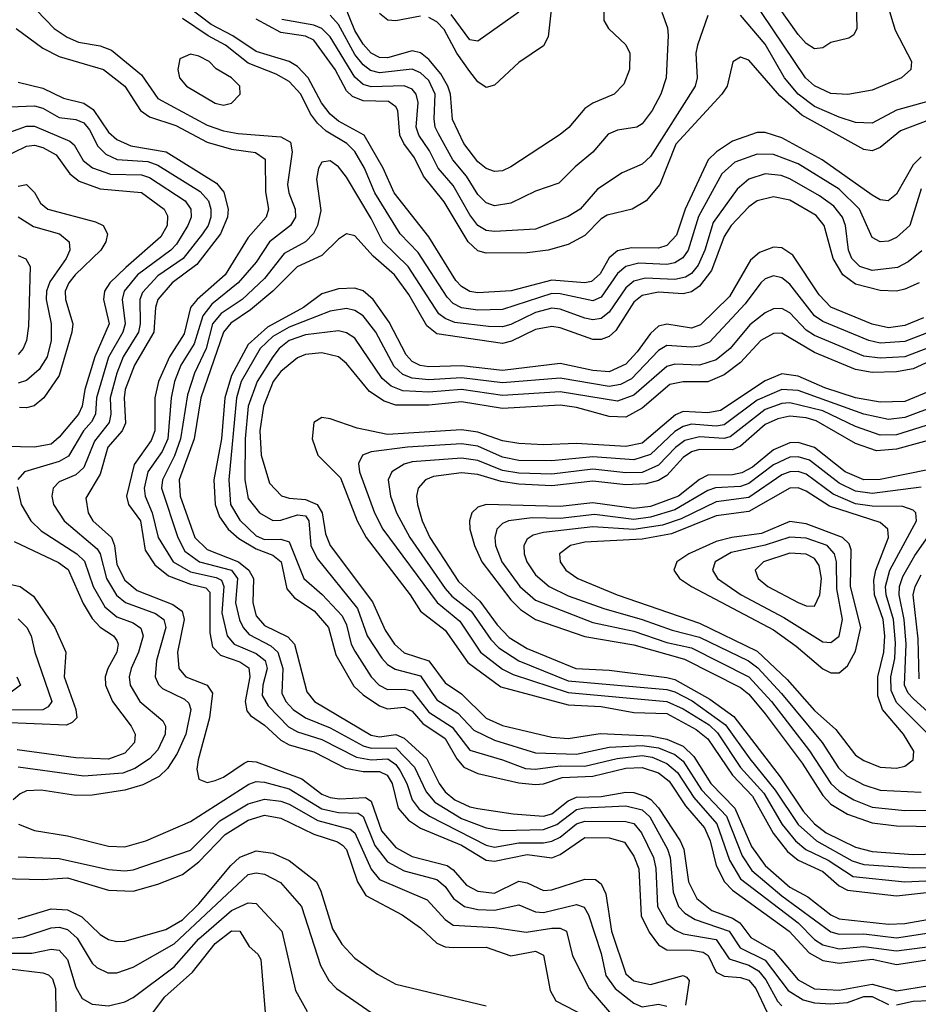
# Model space of a CAD drawing. Header units: inches. Extents: x 501365 to 657855, y 482276 to 547543.
# Tile 328 of 656: x 606174 to 608363, y 490852 to 493252. Entities that reach past the tile are written whole.
import ezdxf

# ---------------------------------------------------------------- set-up
doc = ezdxf.new("R2010")
doc.units = ezdxf.units.IN
doc.header["$MEASUREMENT"] = 0
doc.layers.add('A6409', color=7, linetype='Continuous')

msp = doc.modelspace()

# ---------------------------------------------------------------- linework, layer by layer
at = {"layer": 'A6409', "color": 5}
for points, elevation in [([(608210.5, 493330), (608212.9, 493230), (608205.4, 493214.6), (608193.4, 493206.6), (608150, 493196.5), (608130, 493182.8), (608110, 493180.6), (608090, 493193.9), (608070, 493215.5), (607956.3, 493376.3)], 2320), ([(608286.6, 493290), (608306.3, 493226.3), (608346.4, 493150), (608344.7, 493130), (608321.7, 493110), (608250, 493080.2), (608190.8, 493069.2), (608150, 493071.7), (608110, 493090.6), (608087.9, 493110), (607953.9, 493310)], 2340), ([(606214.6, 493274.6), (606257.9, 493230), (606289.3, 493209.3), (606316.9, 493196.9), (606370, 493188.4), (606397.5, 493177.5), (606470, 493117), (606510, 493059.7), (606630, 492995), (606670, 492980.8), (606705.6, 492974.4), (606810, 492966.4), (606833.5, 492953.5), (606837.4, 492930), (606826.3, 492850), (606829.4, 492829.4), (606844.9, 492790), (606845.9, 492770), (606833.4, 492750), (606782.3, 492710), (606750, 492661.1), (606706.1, 492610), (606641.9, 492558.1), (606619.5, 492530), (606598.3, 492461.7), (606566.3, 492410), (606550.9, 492370), (606542.4, 492330), (606534.4, 492230), (606520.5, 492199.5), (606485.5, 492150), (606476.6, 492110), (606478.9, 492090), (606496.7, 492050), (606510.8, 491990), (606547.9, 491930), (606590, 491905.8), (606652.4, 491892.4), (606665.3, 491885.3), (606670.8, 491870), (606666.1, 491806.1), (606678.7, 491750), (606696.2, 491730), (606750, 491706.7), (606771.7, 491690), (606776.7, 491670), (606766.1, 491630), (606764.7, 491604.8), (606779.1, 491579.1), (606828.2, 491528.2), (606850, 491516.2), (606910, 491497.2), (606994, 491454), (607030, 491447.5), (607070.4, 491450), (607090, 491436.6), (607100.8, 491420.8), (607117, 491390), (607129.6, 491350), (607147.1, 491327.1), (607171.9, 491310), (607310, 491239.6), (607330, 491234.8), (607390, 491245.3), (607450, 491245.5), (607470, 491249.6), (607490, 491259.1), (607530, 491291.9), (607550, 491298.3), (607650, 491297.5), (607670, 491292.4), (607688.5, 491270), (607717.6, 491210), (607723, 491183), (607727.3, 491090), (607749.9, 491049.9), (607770, 491033), (607790, 491023.8), (607870, 491009.8), (607902.4, 490962.4), (607950, 490947.2), (607973.8, 490933.8), (607991.4, 490911.4), (608019.8, 490859.8), (608030, 490848.2)], 2440), ([(608370, 492917.2), (608350, 492897.9), (608310, 492826.4), (608289.7, 492810.3), (608270, 492812.6), (608250, 492824.1), (608128.9, 492910), (608030, 492963.9), (607990, 492977.1), (607970, 492976.6), (607910, 492956), (607870.8, 492930), (607851, 492910), (607795, 492790), (607773.4, 492726.6), (607750, 492701.2), (607730, 492694.8), (607664.4, 492695.6), (607630, 492688.4), (607610, 492671.2), (607587.4, 492632.6), (607566.3, 492613.7), (607550, 492610.2), (607470, 492616.9), (607371, 492591), (607290, 492586.3), (607270, 492589.5), (607250, 492601), (607236.3, 492616.3), (607170, 492722.4), (607086, 492830), (607058.9, 492890), (607012.6, 492970), (606950, 493004.5), (606930, 493021.6), (606908.9, 493048.9), (606876.2, 493110), (606850, 493137.7), (606829.9, 493150), (606750, 493174.3), (606692.6, 493212.6), (606640.3, 493240.3), (606583.2, 493283.2)], 2420), ([(607596.9, 493270), (607596.4, 493250), (607607.9, 493230), (607650.4, 493190.4), (607660.1, 493170), (607659.1, 493130), (607645.2, 493094.8), (607621.6, 493070), (607570, 493048.4), (607550, 493035.4), (607511.3, 492988.7), (607490, 492972.2), (607370, 492893.3), (607350, 492883.4), (607330, 492881.3), (607310, 492889.1), (607290, 492905.1), (607256, 492950), (607228.4, 493008.4), (607222.8, 493070), (607216.5, 493090), (607199.6, 493119.6), (607170, 493154.7), (607150, 493170.7), (607130, 493175.7), (607070, 493158.6), (607050, 493159.6), (607030, 493170.2), (607010, 493191.9), (606990, 493225.1), (606965.6, 493285.6)], 2320), ([(607470, 493290), (607461.3, 493210), (607450, 493188.4), (607390, 493147.1), (607330, 493091.9), (607310, 493086.2), (607290, 493100.6), (607270, 493125.5), (607238.5, 493170), (607207.7, 493227.7), (607190, 493246.5), (607170, 493256.8)], 2280), ([(608370, 492839.6), (608342.1, 492750), (608310, 492720.6), (608290, 492712.1), (608270, 492709.9), (608250, 492721), (608219.8, 492790), (608170, 492838.3), (608070, 492900.6), (608010, 492923), (607970, 492924.1), (607915.9, 492904.1), (607884.1, 492875.9), (607827.6, 492772.4), (607802.1, 492690), (607789, 492671), (607770, 492658.7), (607750, 492654.8), (607682.1, 492657.9), (607650, 492650.4), (607630, 492632.7), (607590, 492575.5), (607570, 492566.3), (607490, 492583.9), (607470, 492584.3), (607350, 492545.7), (607290, 492543.6), (607250, 492549.1), (607230, 492559.9), (607215.2, 492575.2), (607144.5, 492684.5), (607100.7, 492730), (607038.9, 492830), (607013.9, 492890), (606990, 492930.3), (606970.3, 492950.3), (606920.2, 492980.2), (606899.5, 492999.5), (606881.9, 493021.9), (606858.7, 493070), (606830, 493100.8), (606798.7, 493118.7), (606730, 493145.7), (606675.4, 493190), (606632.6, 493212.6), (606570, 493254.7)], 2440), ([(608390, 493008), (608319.4, 492980.6), (608270, 492940.1), (608250, 492931.9), (608230, 492935.3), (608078.9, 493018.9), (608025.8, 493065.8), (607950, 493153.3), (607930, 493160.2), (607910.9, 493149.1), (607897.2, 493090), (607884.1, 493070), (607771.7, 492948.3), (607733.3, 492850), (607699.8, 492810), (607666, 492790), (607604.8, 492775.2), (607590, 492766.1), (607550, 492725.4), (607510, 492703.4), (607461.3, 492690), (607410, 492683.6), (607310, 492682.9), (607290, 492688.1), (607266, 492710), (607207.9, 492807.9), (607157.6, 492870), (607135.2, 492915.2), (607109.3, 492950), (607099.3, 492970), (607095.1, 493030), (607090, 493039.6), (607072, 493052), (607010, 493054), (606984.1, 493064.1), (606970, 493078), (606942, 493130), (606890, 493201.9), (606870, 493211.8), (606810, 493220.4), (606750, 493253.1)], 2380), ([(607850, 493261.7), (607824.7, 493190), (607820.8, 493170), (607824.2, 493110), (607818.8, 493090), (607710, 492918.3), (607690, 492899.9), (607641.4, 492878.6), (607581.6, 492838.4), (607539.4, 492790), (607510, 492771.9), (607430, 492741.2), (607330, 492735.4), (607310, 492738.2), (607290, 492750.3), (607270, 492775.8), (607230, 492847.4), (607193.3, 492890), (607172, 492932), (607145.6, 492970), (607139.3, 492990), (607144.3, 493050), (607139.8, 493070), (607130, 493082.2), (607110, 493090.6), (607030, 493088.2), (607010, 493093.4), (606990, 493111.4), (606930, 493210.2), (606910, 493230), (606890, 493238.3), (606812.3, 493252.3)], 2360), ([(607737.6, 493270), (607751.7, 493231.7), (607753.5, 493213.5), (607748.8, 493110), (607735.5, 493070), (607714.1, 493030), (607690, 492997.7), (607676.9, 492990), (607630, 492982.2), (607607.2, 492972.8), (607570, 492928.8), (607526.6, 492893.4), (607486.8, 492853.2), (607430, 492833.5), (607370, 492804.9), (607330, 492798.4), (607310, 492805), (607290, 492825.6), (607262, 492870), (607229.2, 492910), (607193.7, 492973.7), (607185.9, 492990), (607183.1, 493010), (607185.4, 493070), (607170, 493103.4), (607150, 493122.2), (607130, 493130.8), (607050, 493122), (607027.9, 493127.9), (607010, 493141.7), (606990, 493166.8), (606950, 493239.9), (606930, 493262.5)], 2340), ([(607150, 493260.4), (607090, 493248.6), (607070.7, 493250.7), (607050, 493266.6)], 2280), ([(607389.3, 493270), (607290, 493199.3), (607270, 493202.3), (607224.6, 493264.6)], 2260), ([(608390.1, 493270), (608392.5, 493250), (608412, 493210), (608475.9, 493130), (608479.8, 493110), (608473.7, 493090), (608461.8, 493078.2), (608450, 493070), (608310, 493030.9), (608250, 492999.9), (608210, 493001.4), (608170, 493014.3), (608110, 493040.5), (608070, 493070), (608036.8, 493110), (607990, 493192.3), (607930, 493262.9)], 2360), ([(606165, 493230), (606230, 493182.4), (606270, 493161.9), (606377.8, 493130), (606429.7, 493089.7), (606468.2, 493030), (606490, 493014.6), (606554.1, 492994.1), (606630, 492953.5), (606690, 492935.9), (606747.7, 492927.7), (606771.5, 492911.5), (606772.1, 492832.1), (606779.8, 492790), (606773.9, 492770), (606730, 492721), (606674.5, 492630), (606605.8, 492570), (606590, 492550), (606574.1, 492485.9), (606538.2, 492430), (606511.9, 492370), (606502.8, 492330), (606502.7, 492250), (606493.7, 492226.3), (606452.6, 492167.4), (606434.2, 492090), (606438.7, 492070), (606467.8, 492030), (606479, 491959), (606502.7, 491922.7), (606536.5, 491896.5), (606590, 491875.7), (606627.3, 491867.3), (606636.5, 491856.5), (606636.9, 491756.9), (606643.3, 491723.3), (606663.1, 491703.1), (606710, 491686.7), (606731.9, 491671.9), (606734, 491650), (606722.6, 491590), (606727.3, 491567.3), (606735.8, 491555.8), (606770, 491532.4), (606810, 491495.5), (606830, 491484.6), (606890, 491467.1), (606967.7, 491427.7), (607010, 491419.2), (607050, 491419.6), (607068.8, 491410), (607080.7, 491390), (607095.8, 491330), (607120.5, 491300.5), (607150, 491281.3), (607250, 491240), (607310, 491202.9), (607330, 491200.5), (607410, 491217.3), (607470, 491208.7), (607490, 491216.6), (607550, 491258), (607610, 491257.8), (607646.8, 491246.8), (607670, 491212.5), (607681.7, 491181.7), (607687.7, 491067.7), (607707.3, 491027.3), (607730, 490996.9), (607750, 490984.9), (607810, 490983.9), (607838.6, 490978.6), (607851, 490971), (607870.6, 490930), (607890, 490920.7), (607930, 490917.4), (607950, 490910.6), (607966.6, 490890), (607993.8, 490833.8)], 2420), ([(606170, 493099.3), (606230, 493084.9), (606280.5, 493060.5), (606330, 493047.9), (606352.7, 493032.7), (606390, 492977.8), (606410, 492959.8), (606444.6, 492944.6), (606530.5, 492930), (606653.4, 492853.4), (606671.2, 492831.2), (606681.6, 492790), (606679.8, 492770), (606662.7, 492730), (606605.2, 492654.8), (606544.7, 492610), (606510.5, 492570), (606504.8, 492550), (606500, 492490), (606453.1, 492410), (606430.7, 492350), (606427.8, 492330), (606431.7, 492268.3), (606423.5, 492250), (606388.6, 492210), (606370, 492143.7), (606334.5, 492085.5), (606340.1, 492050), (606351.4, 492030), (606397.5, 491990), (606404.6, 491970), (606410, 491923.4), (606430, 491885.9), (606460.2, 491860.2), (606546.7, 491826.7), (606569.7, 491809.7), (606574, 491790), (606557.7, 491710), (606561.1, 491670), (606578.6, 491650), (606630.5, 491630), (606643.1, 491610), (606636.3, 491550), (606608.1, 491448.1), (606604.9, 491424.9), (606610, 491400.2), (606630, 491392.5), (606650, 491397.2), (606670, 491405.4), (606720.2, 491439.8), (606730, 491444.1), (606750, 491442.7), (606861.2, 491401.2), (606910, 491364.4), (606930, 491356), (606952.5, 491352.5), (607016.2, 491356.2), (607030, 491347.2), (607054.8, 491274.8), (607090, 491234.1), (607130, 491211.8), (607214.8, 491190), (607230, 491179.3), (607262.5, 491142.5), (607290, 491127.2), (607330, 491122.9), (607390, 491151.7), (607410, 491148.1), (607450, 491129.5), (607470, 491130.7), (607550, 491156.5), (607576.2, 491156.2), (607590, 491145.8), (607601.4, 491121.4), (607615.5, 491030), (607650, 490926.1), (607670, 490909.3), (607710, 490900.4), (607790, 490921.8), (607798, 490918), (607804.7, 490910), (607795.4, 490850)], 2380), ([(606150, 493039.7), (606210, 493041.4), (606230, 493035.9), (606270, 493013.7), (606310, 493008.8), (606330, 493000.2), (606343.4, 492983.4), (606363.6, 492943.6), (606383.8, 492923.8), (606410.7, 492910.7), (606485.7, 492905.7), (606510, 492896.8), (606613.3, 492833.3), (606633.8, 492810), (606639.6, 492790), (606638.9, 492770), (606632.5, 492750), (606619.3, 492730), (606572.2, 492670), (606510, 492627.4), (606472.9, 492587.1), (606466.3, 492570), (606467, 492510), (606462.9, 492490), (606425.7, 492430), (606410, 492390.4), (606393.8, 492330), (606395.6, 492290), (606391.5, 492270), (606355.8, 492224.2), (606330, 492160.3), (606310, 492142.2), (606270, 492124.9), (606255.4, 492110), (606251.6, 492090), (606256, 492070), (606282.1, 492030), (606362.1, 491962.1), (606369.7, 491949.7), (606385, 491890), (606409.3, 491849.3), (606431.4, 491831.4), (606504.1, 491804.1), (606524.6, 491790), (606529.8, 491770), (606506.8, 491690), (606503.8, 491650), (606511.6, 491631.6), (606521.5, 491621.5), (606575.3, 491595.3), (606585.5, 491585.5), (606590.6, 491570), (606578.6, 491510), (606557.2, 491462.8), (606533.6, 491426.4), (606513.2, 491406.8), (606473.5, 491386.5), (606430, 491374), (606350, 491361.5), (606310, 491360.8), (606225.9, 491374.1), (606190, 491371.8), (606174.8, 491365.2), (606158, 491350)], 2360), ([(606150, 492977.8), (606190, 492992.4), (606210, 492992), (606295.7, 492955.7), (606306.4, 492946.4), (606328.4, 492908.4), (606350.9, 492890.9), (606395, 492875), (606470, 492873.3), (606490, 492867.1), (606576.6, 492810), (606590.8, 492790), (606591.1, 492770), (606583.6, 492750), (606555.5, 492704.5), (606542, 492690), (606460.9, 492630), (606428.4, 492590), (606423.5, 492570), (606430.4, 492510), (606424.9, 492490), (606390, 492429.4), (606360.9, 492330), (606358.1, 492290), (606348.6, 492271.4), (606329.3, 492250), (606292.4, 492187.6), (606270, 492174.7), (606185.7, 492150), (606169.4, 492130.6)], 2340), ([(606130, 492914.3), (606190, 492943.6), (606210, 492945.6), (606230, 492940.2), (606262.3, 492922.3), (606296, 492876), (606318.2, 492858.2), (606370, 492839.6), (606470, 492830.5), (606525.2, 492790), (606533.8, 492773.8), (606532.9, 492750), (606517.2, 492722.8), (606432, 492648), (606393.2, 492610), (606380.2, 492590), (606378.1, 492570), (606391.4, 492510), (606356.8, 492430), (606332.7, 492350), (606326.2, 492310), (606316.6, 492290), (606270, 492234.1), (606250, 492217), (606210, 492209.5), (606107.5, 492212.5)], 2320), ([(608371.6, 492688.4), (608338.3, 492661.7), (608311.9, 492648.1), (608250, 492640.1), (608220.1, 492650), (608200.6, 492670), (608192.7, 492690), (608185.4, 492750), (608177.9, 492770), (608156.9, 492796.9), (608122.3, 492822.3), (608050, 492863.6), (608028.3, 492871.7), (607990, 492875.9), (607950, 492863.3), (607921.3, 492838.7), (607862.8, 492757.2), (607842.6, 492690), (607826.2, 492653.8), (607810, 492633.3), (607795.5, 492624.5), (607770, 492618.6), (607698.2, 492621.8), (607670, 492614.8), (607650, 492598.5), (607610, 492538.6), (607590, 492523.1), (607570, 492520), (607550, 492524.1), (607490, 492546.5), (607470, 492548.3), (607430, 492537.7), (607370, 492508.9), (607350, 492503.4), (607316.1, 492503.9), (607233.9, 492513.9), (607210, 492523), (607195.1, 492535.1), (607120.1, 492650), (607058.2, 492710), (607030, 492767.5), (606970, 492867.9), (606950, 492893.3), (606930, 492907.6), (606910, 492904.5), (606901.6, 492890), (606896.8, 492863.2), (606907, 492787), (606898.9, 492750), (606889.4, 492730.6), (606869.8, 492710.2), (606818.3, 492681.7), (606770, 492621), (606715.4, 492570), (606664.8, 492535.2), (606643.5, 492510), (606627.7, 492450), (606599.6, 492390), (606582.6, 492337.4), (606565.4, 492230), (606551, 492189), (606521.3, 492130), (606519.2, 492110), (606558.6, 491990), (606576.1, 491956.1), (606611.4, 491930), (606690, 491910), (606704, 491890), (606699.1, 491830), (606709.1, 491789.1), (606717.9, 491770), (606733, 491753), (606785.3, 491725.3), (606802.7, 491710), (606814.5, 491670), (606812.2, 491610), (606822.3, 491590), (606840.1, 491570), (606870.2, 491550.2), (606930, 491526.1), (607010, 491481.7), (607030, 491475.9), (607090, 491476.6), (607135.7, 491430), (607163.7, 491370), (607184.9, 491344.9), (607250, 491304.8), (607310, 491281.8), (607350, 491275.3), (607450, 491278), (607482.5, 491290), (607530, 491326.9), (607549.4, 491330.6), (607650, 491335.4), (607690, 491325.9), (607708.5, 491308.5), (607751.7, 491230), (607758, 491210), (607765.2, 491125.2), (607778.6, 491090), (607794.1, 491074.1), (607818.8, 491058.8), (607901.9, 491030), (607929.2, 490989.2), (607990, 490959.7), (608045.6, 490885.6), (608082.7, 490862.7), (608110, 490855.5), (608150, 490852.6), (608190, 490856.5), (608230, 490870.5), (608250, 490870.9), (608290, 490851.5)], 2460), ([(606170, 492845.8), (606190, 492850.3), (606210, 492830.8), (606224.7, 492804.7), (606242.4, 492790), (606358.7, 492758.7), (606376.8, 492750), (606387.8, 492730), (606383.1, 492710), (606371.5, 492690), (606309, 492630), (606293, 492610), (606284.4, 492590), (606285, 492570), (606302.7, 492510), (606300.7, 492490), (606270, 492384.8), (606232.7, 492330), (606209.1, 492310.9), (606190, 492305.6), (606173.2, 492306.8)], 2280), ([(608364.6, 492610), (608330, 492595.2), (608309.6, 492590.4), (608270, 492591.3), (608210, 492606.8), (608178.6, 492630), (608155.3, 492670), (608133.7, 492750), (608114.2, 492774.2), (608050, 492811.5), (608010, 492819.9), (607970, 492809.9), (607950, 492795.5), (607907.1, 492750), (607890, 492723.1), (607859.2, 492640.8), (607830, 492602), (607810, 492588.8), (607790, 492583.5), (607730, 492587.5), (607690, 492579.6), (607670, 492563.5), (607626.1, 492493.9), (607610, 492479.7), (607590, 492472.1), (607570, 492472.3), (607490, 492500.9), (607470, 492503.8), (607430, 492496.6), (607371.8, 492468.2), (607350, 492462.8), (607190, 492486.4), (607165.7, 492505.6), (607121.9, 492581.9), (607086.4, 492630), (607035, 492675), (606990, 492724.8), (606970, 492729.4), (606950, 492716.6), (606910, 492677.3), (606849.7, 492649.7), (606790.3, 492590), (606735.8, 492544.2), (606688.2, 492511.8), (606670.4, 492490), (606615.1, 492330), (606598.3, 492230), (606562.4, 492130), (606564.6, 492090), (606600.4, 491990), (606630, 491960.5), (606707, 491930), (606731.6, 491910), (606743.3, 491890), (606741.3, 491830), (606750, 491798.8), (606770, 491775.3), (606827.1, 491747.2), (606843.2, 491730), (606873.3, 491613.3), (606891.9, 491590), (607030, 491507.8), (607050, 491504), (607090, 491509.2), (607110, 491500.9), (607165.2, 491450), (607195.4, 491390), (607210.5, 491370), (607234.1, 491350), (607270, 491333.3), (607290, 491329.1), (607375.7, 491315.7), (607450, 491310), (607470, 491316.2), (607510, 491348), (607530, 491356.3), (607590, 491358.3), (607650, 491369.2), (607670, 491367.9), (607698.6, 491358.6), (607711.4, 491351.4), (607730, 491331.1), (607783, 491250), (607791.5, 491230), (607802.8, 491150), (607823.4, 491110), (607860.1, 491080.1), (607910, 491061.8), (607927.8, 491050), (607954.9, 491014.9), (608010, 490982.8), (608070, 490911.3), (608110, 490889.7), (608170, 490886.4), (608250, 490900.7), (608310, 490884.3), (608390, 490897.9)], 2480), ([(606170, 492771), (606207.6, 492747.6), (606270.2, 492730), (606293.9, 492710), (606295.9, 492690), (606287.1, 492670), (606247.2, 492612.8), (606238.9, 492590), (606238.1, 492570), (606250.1, 492510), (606250.5, 492470), (606240.4, 492430), (606221, 492399), (606190, 492372.4), (606170, 492365.6)], 2260), ([(606170, 492676.8), (606188.5, 492668.5), (606199.2, 492650), (606195.4, 492504.6), (606190, 492469.8), (606182.1, 492450), (606170, 492436)], 2240), ([(608375.2, 492524.8), (608330, 492506.5), (608290, 492500.3), (608250, 492509.5), (608150, 492551.2), (608120.9, 492580.9), (608057.5, 492677.5), (608030, 492695.4), (608010, 492697), (607976.1, 492683.9), (607954.2, 492665.8), (607902.9, 492577.1), (607832.3, 492507.7), (607810, 492500.2), (607750, 492509.5), (607730, 492504.4), (607710, 492486.7), (607678.2, 492441.8), (607650, 492411.7), (607610, 492393.5), (607570, 492396.3), (607490, 492414), (607350, 492396.8), (607250, 492408.3), (607170, 492405.8), (607149, 492409), (607130, 492418.6), (607114.9, 492434.9), (607074.1, 492514.1), (607034.9, 492570), (607010, 492591), (606990, 492597.7), (606950, 492595.8), (606910, 492583.3), (606865.1, 492550), (606777.6, 492502.4), (606730, 492460.2), (606690, 492384.5), (606673.6, 492330), (606665.5, 492230), (606646.8, 492130), (606650.2, 492070.2), (606660.3, 492040.3), (606681.8, 492010), (606707.2, 491987.2), (606750, 491961.6), (606790, 491946.5), (606810.7, 491930.6), (606824.1, 491864.1), (606842.7, 491842.7), (606890.6, 491810.6), (606926.2, 491770), (606943.8, 491703.8), (606987.3, 491627.3), (607010, 491605.9), (607050, 491579.1), (607070, 491571.8), (607110, 491576.3), (607130, 491566.2), (607156.1, 491536.1), (607210, 491500), (607238.3, 491450), (607255.9, 491430), (607290, 491414.7), (607390, 491391.6), (607430, 491387.9), (607450, 491389.2), (607495.4, 491404.6), (607570, 491408.1), (607650, 491427.4), (607690, 491429.1), (607730, 491416.4), (607755.8, 491395.8), (607795.6, 491335.6), (607841.6, 491281.6), (607855.6, 491250), (607870.6, 491190), (607890.5, 491150), (607909.8, 491129.8), (608048.2, 491030), (608097.3, 490977.3), (608130, 490958.7), (608170, 490952.4), (608250, 490961.8), (608310, 490949.2), (608410, 490963.9)], 2520), ([(608403.9, 492496.1), (608330, 492467.1), (608270, 492463.4), (608241.9, 492470), (608130, 492515.8), (608110, 492530), (608050, 492607), (608030, 492622.2), (608010, 492627.1), (607990, 492620.3), (607979.2, 492610), (607941, 492559), (607853.9, 492466.1), (607830, 492455.7), (607810, 492453.6), (607750, 492457.6), (607730, 492445.7), (607663.9, 492376.1), (607637.6, 492362.4), (607610, 492357.4), (607490, 492377.7), (607350, 492366.5), (607250, 492378.8), (607170, 492373.9), (607130, 492378.2), (607107.2, 492387.2), (607086.2, 492406.2), (607041.5, 492490), (607010, 492529.6), (606990, 492542.7), (606970, 492547.7), (606930, 492541.1), (606830, 492502), (606790, 492479.4), (606759.8, 492450), (606713.2, 492370), (606702.2, 492330), (606683.2, 492130), (606687.2, 492070), (606710, 492032.2), (606750, 491993.9), (606770, 491984.7), (606810, 491985.9), (606830, 491978.9), (606865.6, 491890), (606910.7, 491850.7), (606958.9, 491798.9), (606970, 491777), (606981.3, 491730), (606990, 491712.4), (607029.8, 491650), (607049.4, 491629.4), (607070, 491619), (607110, 491619.9), (607130, 491615.9), (607170, 491563.8), (607227, 491527), (607270, 491470.9), (607350, 491448.1), (607406.2, 491426.2), (607430, 491424.7), (607490, 491433), (607550, 491432.1), (607629.2, 491450.8), (607690, 491457.9), (607714.2, 491454.2), (607750, 491438.8), (607776.5, 491416.5), (607815.7, 491355.7), (607871.7, 491291.7), (607903, 491203), (607930, 491157.5), (608070.4, 491050.4), (608109.7, 491009.7), (608130, 490997), (608170, 490987), (608230, 490993.1), (608310, 490981.9), (608415.7, 490995.7)], 2540), ([(608430, 492468.5), (608330, 492430), (608270, 492427), (608230, 492432), (608110, 492481.7), (608090, 492494.9), (608050, 492537.1), (608030, 492547.6), (608010, 492546.9), (607990, 492537.1), (607952, 492508), (607904.8, 492450), (607870, 492422.8), (607830, 492410), (607770, 492411.8), (607750, 492406.1), (607670, 492336.4), (607630, 492322), (607490, 492344.7), (607350, 492336.1), (607250, 492350), (607170, 492343.8), (607107.2, 492347.2), (607078.7, 492358.7), (607057, 492377), (606990, 492475.5), (606970, 492488.6), (606950, 492493), (606870, 492483.2), (606830.1, 492470), (606805.6, 492450), (606790, 492429.9), (606752, 492370), (606730.6, 492309.4), (606723.1, 492230), (606721.8, 492130), (606730, 492084.7), (606757.9, 492050), (606790, 492030.8), (606810, 492032.2), (606850, 492045.1), (606870, 492042.6), (606878.4, 492030), (606883, 491970), (606898.2, 491938.2), (606996.4, 491816.4), (607019.9, 491750), (607055.7, 491695.7), (607070, 491679.7), (607088.7, 491668.7), (607150, 491652.2), (607190, 491594.1), (607241.3, 491561.3), (607280.2, 491520.2), (607330, 491495.4), (607430, 491464.6), (607530, 491461.4), (607610, 491478.3), (607690, 491482.9), (607730, 491477.2), (607770, 491460.4), (607790, 491444.8), (607834.9, 491374.9), (607895.4, 491310), (607933.4, 491213.4), (607957.6, 491177.6), (608030, 491116.1), (608150, 491028.5), (608170, 491023), (608230, 491023.4), (608310, 491013.9), (608410, 491029.4)], 2560), ([(608410, 492428.6), (608350, 492401), (608310, 492393.4), (608250, 492391.7), (608210, 492399.2), (608110, 492440.8), (608030, 492487.3), (608010, 492487.2), (607979.4, 492470), (607930, 492416.5), (607890, 492386.2), (607850, 492369.3), (607790, 492369.4), (607757.7, 492362.3), (607690, 492304.8), (607650, 492283.2), (607610, 492284.9), (607530, 492306.5), (607490, 492312), (607350, 492304.4), (607250, 492320), (607170, 492312.2), (607090, 492312.1), (607061.7, 492321.7), (607025.8, 492345.8), (606970, 492414.1), (606950.4, 492430), (606910, 492440.1), (606870, 492435.9), (606850, 492427.7), (606810, 492394.4), (606790.8, 492370), (606767.3, 492310), (606758.6, 492250), (606762, 492190), (606781.8, 492121.8), (606811.4, 492091.4), (606830, 492085.2), (606870, 492082.5), (606898, 492070), (606910.4, 492050), (606918.7, 491998.7), (606930.3, 491970), (607033.2, 491833.2), (607063.9, 491763.9), (607086.7, 491730), (607110, 491708.9), (607170, 491688.7), (607210, 491635.6), (607250, 491608.2), (607310, 491548.9), (607350, 491531.7), (607470, 491502.7), (607510, 491500), (607588, 491512), (607710, 491506), (607750, 491498.3), (607790, 491480.8), (607815.9, 491455.9), (607857.4, 491390), (607915.8, 491330), (607956.3, 491236.3), (607989.4, 491190), (608050, 491137.7), (608093.7, 491113.7), (608149.7, 491069.7), (608170, 491059.9), (608290, 491046.8), (608330, 491048.7), (608399, 491061)], 2580), ([(608410, 492354.2), (608330, 492321.3), (608270, 492319.3), (608210, 492330.1), (608134.8, 492354.8), (608070, 492383.2), (608030, 492388.8), (607990, 492371.4), (607881.2, 492298.8), (607850, 492293.1), (607790, 492296.5), (607771.2, 492288.8), (607690, 492219.5), (607650, 492211.3), (607530, 492219.1), (607450, 492215.7), (607390, 492218.7), (607350, 492225.4), (607290, 492246.7), (607250, 492251.9), (607070, 492240.8), (606995.9, 492255.9), (606930, 492279.1), (606910, 492282.2), (606890.1, 492269.9), (606886.5, 492230), (606900.1, 492190), (606955.4, 492135.4), (606995.7, 492030), (607017.7, 491990), (607125.1, 491850), (607150.2, 491810.2), (607210, 491764), (607265.1, 491685.1), (607345.7, 491625.7), (607510, 491581.4), (607590, 491577.3), (607670, 491563.3), (607750, 491561), (607821.7, 491521.7), (607850, 491499), (607909.9, 491410), (607959, 491359), (608009.2, 491269.2), (608044.3, 491224.3), (608070, 491202.8), (608130, 491175.4), (608170, 491140.6), (608190, 491130), (608310, 491116), (608390, 491124.8)], 2620), ([(608410, 492312.3), (608330, 492282.5), (608290, 492277.6), (608230, 492290), (608070, 492347.6), (608030, 492350.7), (607970, 492324.4), (607890, 492264.4), (607870, 492261.2), (607810, 492265.7), (607790, 492260.5), (607770, 492247.7), (607710, 492192.2), (607670, 492178.7), (607570, 492186), (607470, 492176.8), (607390, 492177.4), (607350, 492185.3), (607290, 492211.9), (607250, 492217.6), (607118, 492210), (607030, 492198.6), (607008.9, 492190), (606999.1, 492170), (607001.1, 492150), (607037.7, 492050), (607058.4, 492010), (607190.8, 491830.8), (607245.9, 491785.9), (607296.5, 491710), (607350, 491668.9), (607375.4, 491655.4), (607510, 491611.7), (607750, 491590.2), (607790, 491572.4), (607852.9, 491532.9), (607873.5, 491513.5), (607930, 491429.1), (607986.3, 491366.3), (608031.5, 491290), (608063.7, 491250), (608089.1, 491229.1), (608143.3, 491203.3), (608203.7, 491163.6), (608330, 491150.4), (608550, 491160.8)], 2640), ([(608410, 492271.4), (608310, 492240.1), (608270, 492238.8), (608210, 492259.8), (608130, 492298.2), (608050, 492317.7), (608030, 492316.2), (607990, 492301.2), (607904.8, 492235.2), (607889.1, 492230.9), (607830, 492235), (607794.3, 492225.7), (607771.3, 492208.7), (607730, 492165.9), (607690, 492148.4), (607650, 492147.1), (607570, 492155.8), (607470, 492143.8), (607390, 492146.6), (607350, 492152.9), (607290, 492177.1), (607250, 492182.8), (607130, 492173.7), (607110, 492168.4), (607080.3, 492150), (607071.2, 492130), (607076.6, 492090), (607091.4, 492050), (607123.8, 491990), (607210, 491865.4), (607226.7, 491846.7), (607273.8, 491810), (607321, 491741), (607340.6, 491720.6), (607389.4, 491689.4), (607510, 491640.6), (607750, 491619.4), (607770, 491613.8), (607811.6, 491591.6), (607893, 491533), (607952.3, 491450), (608014.1, 491374.1), (608069.8, 491290), (608114.6, 491250), (608201.8, 491201.8), (608230, 491192.3), (608350, 491184.4), (608470, 491186.4)], 2660), ([(608410, 492232.3), (608310, 492204.7), (608261.1, 492201.1), (608210, 492219), (608114, 492274), (608090, 492281.4), (608050, 492285.4), (608020.8, 492279.2), (607990, 492264.9), (607930, 492212.5), (607910, 492203.6), (607830, 492204.1), (607810, 492198.1), (607790, 492184.3), (607750, 492141), (607730, 492128.9), (607699.9, 492120.1), (607650, 492117.6), (607570, 492127.2), (607470, 492115.8), (607390, 492119.6), (607346.2, 492126.2), (607290, 492143), (607250, 492147.1), (607182.1, 492137.9), (607162.5, 492130), (607144.2, 492110), (607140.2, 492090), (607142.4, 492070), (607154.3, 492030), (607173.1, 491990), (607242.7, 491882.7), (607294.6, 491834.6), (607336.7, 491776.7), (607365.9, 491746), (607410, 491719.3), (607528.3, 491670), (607610, 491666.3), (607750, 491648.6), (607770, 491643.3), (607855.3, 491595.3), (607913.1, 491553.1), (608026.3, 491406.3), (608082.5, 491322.5), (608110, 491291.7), (608138.2, 491270), (608210, 491234.7), (608250, 491224), (608350, 491217.2), (608550, 491222.9)], 2680), ([(608390, 492155.7), (608270, 492131.1), (608230, 492130.3), (608184.4, 492150), (608110, 492209.2), (608070, 492221.5), (608050, 492220.3), (608010, 492203), (607958.7, 492161.3), (607932.9, 492147.1), (607910, 492142.4), (607850, 492141.5), (607830, 492131.3), (607778.3, 492090), (607710, 492065.5), (607670, 492060.5), (607570, 492074.1), (607490, 492065), (607310, 492070), (607290, 492063.4), (607275.2, 492050), (607269.1, 492030), (607270.4, 492009.6), (607281.8, 491970), (607299.8, 491930), (607370, 491837.9), (607393.8, 491813.8), (607430, 491790), (607550, 491748.3), (607670, 491728.3), (607793, 491693), (607930, 491624.4), (607950, 491607.8), (607990, 491559.9), (608079.5, 491439.5), (608130, 491360.8), (608150, 491339.9), (608190, 491315), (608250, 491294.1), (608310, 491286.9), (608550, 491282.5)], 2720), ([(608370, 492112.6), (608250, 492096.7), (608210, 492102.3), (608170, 492122), (608097.7, 492177.7), (608070, 492186), (608050, 492185.5), (608010, 492166.8), (607950, 492121.4), (607930, 492114.3), (607869.1, 492110.9), (607850, 492104), (607770, 492057.2), (607710, 492038.8), (607670, 492033.7), (607574.1, 492045.9), (607490, 492036), (607422.1, 492037.9), (607364.7, 492030), (607350, 492023.5), (607335.9, 492010), (607331.4, 491990), (607333, 491970), (607347.8, 491930), (607391.8, 491870), (607430, 491836.9), (607570, 491782.7), (607670, 491761.4), (607750, 491733.4), (607810, 491720.8), (607950, 491650), (608004.9, 491590), (608098.1, 491470), (608150, 491390.1), (608170, 491371.6), (608205.4, 491350), (608250, 491332.7), (608330, 491323.9), (608610, 491328.6)], 2740), ([(608446.7, 491450), (608310, 491587.5), (608296.8, 491616.8), (608295.8, 491650), (608305.4, 491694.6), (608307.4, 491732.6), (608302.5, 491790), (608284.2, 491850), (608282.8, 491870), (608293.8, 491910), (608358.7, 492030), (608356.9, 492050), (608350, 492056.4), (608324.9, 492064.9), (608250, 492065.8), (608210, 492071.9), (608155.4, 492095.4), (608090, 492143.8), (608070, 492150.1), (608050, 492149.4), (608030, 492142), (607950, 492087.2), (607870, 492076.4), (607784.8, 492035.2), (607740, 492020), (607670, 492009.1), (607570, 492015.9), (607450, 492001.5), (607424.9, 491995.1), (607410, 491985.2), (607401.6, 491970), (607402.3, 491950), (607409.4, 491930), (607430, 491898.6), (607463.4, 491870), (607510, 491847.3), (607596.5, 491816.5), (607690, 491790), (607763.5, 491763.5), (607830, 491747), (607949.2, 491689.2), (607971.9, 491671.9), (608029.5, 491609.5), (608128.8, 491490), (608168.2, 491428.2), (608188.7, 491408.7), (608230, 491386.8), (608270, 491373.5), (608370, 491368.8)], 2760), ([(606167.2, 492112.8), (606177.6, 492070), (606200.8, 492030), (606226.1, 492006.1), (606312.9, 491950), (606331.8, 491931.8), (606352.5, 491870), (606380.7, 491820.7), (606410, 491796.5), (606450, 491781.3), (606468.5, 491768.5), (606474.4, 491750), (606463.4, 491710), (606445.1, 491670), (606440.7, 491650), (606442.8, 491630), (606466, 491590), (606522.6, 491542.6), (606528.5, 491530), (606528.2, 491510), (606510, 491472.2), (606489.9, 491450.1), (606453.8, 491426.2), (606425, 491415), (606330, 491408.2), (606170, 491430.2)], 2340), ([(608469.2, 491489.2), (608350, 491597.2), (608338.1, 491610), (608329.2, 491630), (608333.5, 491730), (608328.4, 491790), (608316.3, 491850), (608317.1, 491870), (608325.5, 491894.5), (608354.6, 491945.4), (608414, 492030)], 2740), ([(606160.2, 491980.2), (606268.4, 491928.4), (606291.8, 491911.8), (606328.5, 491828.5), (606350, 491791.9), (606370, 491770.9), (606402.5, 491750), (606410, 491738.4), (606413.8, 491730), (606410.3, 491710), (606388.2, 491670), (606382.1, 491650), (606382.7, 491630), (606399.5, 491590), (606445.3, 491530), (606454.9, 491510), (606453.1, 491490), (606430, 491464.1), (606390, 491449), (606310, 491452.4), (606167.8, 491472.2)], 2320), ([(608365, 491645), (608362.5, 491742.5), (608350.5, 491850), (608355, 491870), (608370, 491899)], 2720), ([(606150, 491875.8), (606174.8, 491870), (606206.9, 491846.9), (606259.2, 491770), (606286.1, 491710), (606281.6, 491650), (606310.5, 491570), (606312.5, 491550), (606301.7, 491538.3), (606287.5, 491532.5), (606130, 491538.4)], 2280), ([(606170, 491791.5), (606191.3, 491770), (606201.3, 491750), (606210.5, 491710), (606251.6, 491590), (606243.1, 491576.9), (606230.2, 491569.8), (606110, 491568.7)], 2260), ([(606166.8, 491650), (606175.2, 491630), (606149.2, 491610)], 2240), ([(606171, 491291), (606210, 491275.2), (606290, 491262.7), (606390, 491237.5), (606430, 491235.5), (606481.1, 491250), (606590, 491297.8), (606731.6, 491388.4), (606750, 491394.6), (606770, 491393.5), (606830, 491377.4), (606910, 491328.3), (606950, 491319.4), (606998, 491318), (607010, 491309.7), (607039, 491239), (607070, 491198.8), (607110, 491176.8), (607190, 491155.9), (607210, 491139.3), (607230.7, 491110), (607257.2, 491090), (607290, 491082.6), (607330, 491081.4), (607390, 491094.1), (607430, 491077.5), (607450, 491075.8), (607530, 491094.7), (607548.5, 491088.5), (607559.6, 491070), (607590, 490976), (607601.7, 490921.7), (607624.6, 490890), (607670, 490854.9), (607690, 490845.8), (607730, 490852.1), (607750, 490847.5)], 2360), ([(606170, 491211.3), (606270, 491207.3), (606390, 491180.2), (606430, 491177), (606450, 491179.9), (606590, 491227.7), (606660.8, 491299.2), (606730, 491340.6), (606770, 491352.1), (606810, 491346.7), (606830, 491339.6), (606899.6, 491299.6), (606979, 491279), (606990, 491269.7), (607030, 491181.1), (607050, 491156.4), (607166.5, 491106.5), (607210, 491058.5), (607230, 491045.1), (607330, 491039), (607407.7, 491027.7), (607470, 491037.6), (607490, 491037.2), (607506, 491030), (607520.1, 490970), (607561, 490890), (607629.6, 490810)], 2340), ([(606130, 491158.1), (606230, 491156.4), (606290, 491160.4), (606390, 491130), (606450, 491127.5), (606510, 491144.4), (606570, 491167.9), (606610, 491199.3), (606674, 491266), (606730, 491300.7), (606770, 491312.6), (606810, 491305.9), (606890, 491266.7), (606948, 491248), (606959.8, 491239.8), (606970, 491229.1), (606996.7, 491150), (607016.9, 491116.9), (607105.5, 491070), (607150, 491037.9), (607190, 491000.7), (607210, 490992.3), (607230, 490990.3), (607310, 490991.4), (607370, 490969.7), (607430, 490981.4), (607450, 490971.7), (607465.8, 490885.8), (607479.9, 490859.9), (607550, 490823.5)], 2320), ([(606170, 491060.5), (606250, 491084.5), (606290, 491082.1), (606325.1, 491065.1), (606370, 491022.2), (606390, 491009.7), (606410, 491004.6), (606430, 491006), (606530, 491034.3), (606570, 491057.8), (606610, 491096.4), (606687.7, 491190), (606710, 491210.7), (606750, 491225.7), (606790, 491219.9), (606830, 491202.6), (606896.5, 491150), (606907.5, 491127.5), (606935.7, 491035.7), (606958.7, 490998.7), (606990, 490964.2), (607045.5, 490925.5), (607090, 490901.2), (607310, 490848.3)], 2280), ([(606090, 491006.8), (606183.5, 491016.5), (606250, 491038.6), (606270, 491039.6), (606290, 491033.8), (606313.4, 491013.4), (606350, 490952.2), (606361.4, 490941.4), (606388.7, 490928.8), (606410, 490928.6), (606450, 490942.1), (606550, 490998.9), (606730, 491168.1), (606750, 491172.1), (606770, 491169.1), (606809.1, 491149.1), (606860.1, 491090), (606906.2, 490946.2), (606926.6, 490910), (606945.1, 490890), (607030, 490831.8)], 2260), ([(606150, 490976.3), (606203.3, 490976.7), (606250, 490986.4), (606270, 490983.4), (606290, 490961.3), (606310, 490893.7), (606326.1, 490866.1), (606350, 490851.9), (606390, 490847.8), (606430, 490857.9), (606450, 490868.5), (606550, 490943.2), (606610, 491011.2), (606690, 491080.6), (606730, 491098.8), (606750, 491097.8), (606812.2, 491030), (606845.8, 490885.8), (606874.3, 490834.3)], 2240), ([(606470, 490794.3), (606527.3, 490870), (606594.3, 490930), (606650, 491000.2), (606690, 491030.6), (606710, 491030.1), (606732.9, 490992.9), (606754.1, 490974.1), (606760.8, 490960.8), (606771.5, 490831.5)], 2220), ([(606150, 490938.1), (606230, 490928.8), (606243.7, 490923.7), (606253.7, 490913.7), (606261, 490890), (606261.7, 490830)], 2220), ([(608310, 490850.6), (608350, 490859.2), (608390, 490861.4), (608439.8, 490850)], 2460)]:
    msp.add_lwpolyline(points, dxfattribs=dict(at, elevation=elevation))
for points, elevation in [([(606590, 493167.4), (606563.5, 493156.5), (606559.1, 493130), (606563.1, 493110), (606580.2, 493090), (606650, 493048.2), (606670, 493043.4), (606690, 493048.2), (606711.1, 493070), (606709.7, 493090), (606690, 493109.8), (606651.9, 493131.9), (606635.5, 493150), (606610, 493163.2)], 2460), ([(608070.4, 492110.4), (608050, 492109.6), (607950, 492053.3), (607870, 492042.5), (607761.4, 491998.6), (607690, 491985.2), (607550, 491978.1), (607515.4, 491970), (607488.6, 491950), (607490.1, 491930), (607504.1, 491910), (607533.6, 491890), (607629.5, 491850), (607830, 491781.1), (607970, 491712.6), (608043.7, 491643.7), (608110, 491567.8), (608161.9, 491521.9), (608210, 491459.2), (608230, 491445.7), (608270, 491429.7), (608310, 491427.6), (608330, 491432.6), (608350, 491447.6), (608351.5, 491468.5), (608326.7, 491510), (608275.6, 491570), (608263.8, 491603.8), (608263.9, 491650), (608278.8, 491710), (608281.2, 491750), (608277.2, 491790), (608255.7, 491850), (608254.2, 491885.8), (608259, 491910), (608290, 491990), (608288.4, 492010), (608270, 492025.8), (608146.3, 492066.3), (608090, 492102.6)], 2780), ([(608050, 492029), (607980.8, 491999.2), (607908.4, 491990), (607870, 491979.8), (607803.9, 491950), (607774.7, 491930), (607767, 491910), (607780.9, 491890), (607810.1, 491870), (608010, 491764.8), (608065.1, 491725.1), (608130, 491669.1), (608150, 491659.7), (608170, 491659.7), (608190, 491676.5), (608210, 491712.6), (608223, 491770), (608197.5, 491870), (608199.4, 491959.4), (608194.1, 491974.1), (608178.1, 491990), (608090, 492022.8)], 2820), ([(608050, 491990.5), (607990, 491971), (607907.2, 491952.8), (607867.7, 491930), (607861.7, 491910), (607873.8, 491890), (607931.4, 491850), (608034.8, 491794.8), (608130, 491735.3), (608150, 491733.8), (608170, 491748.9), (608177.8, 491790), (608164.5, 491864.5), (608163.2, 491930), (608158.3, 491950), (608140.6, 491970), (608090, 491988.3)], 2840), ([(608050, 491951.2), (607985.3, 491930), (607965.7, 491910), (607972.9, 491890), (607996.4, 491870), (608070, 491831.2), (608090, 491823.1), (608110, 491822.5), (608123.2, 491850), (608126.9, 491890), (608121.3, 491921.3), (608110, 491938.2), (608090, 491949.1)], 2860)]:
    msp.add_lwpolyline(points, close=True, dxfattribs=dict(at, elevation=elevation))

doc.saveas('drawing.dxf')
